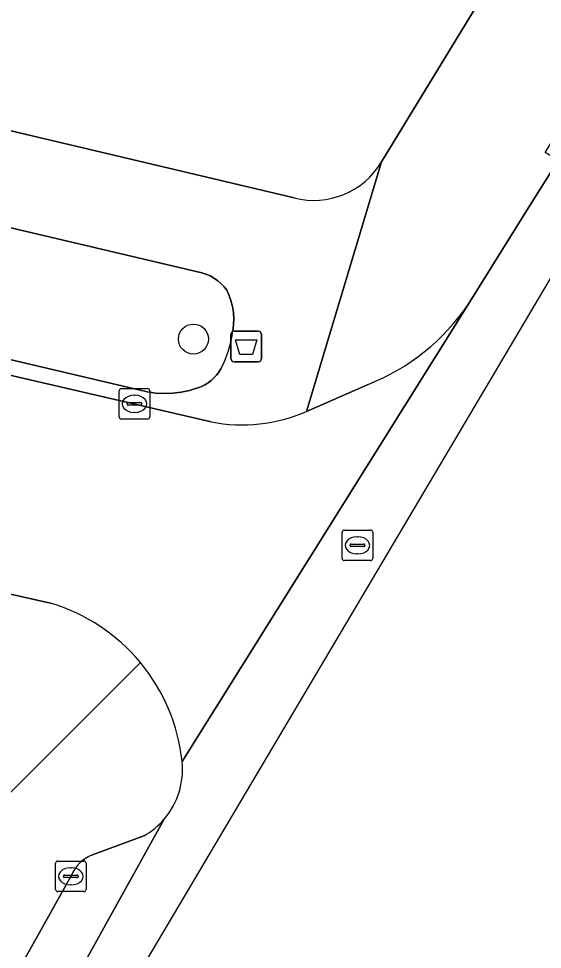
# Model space of a CAD drawing. Extents: x 162184 to 163154, y 385507 to 386516.
# Drawn here: x 162785.59 to 162802.67, y 385954.92 to 385985.31 of the extents above; entities that cross this region are included whole.
import ezdxf

# ---------------------------------------------------------------- set-up
doc = ezdxf.new("R2010")
doc.units = 0
for name, color, linetype in [('IMGEO_Afvalbak', 7, 'Continuous'), ('IMGEO_Boom', 7, 'Continuous'), ('IMGEO_Erf', 7, 'Continuous'), ('IMGEO_Groenvoorziening', 7, 'Continuous'), ('IMGEO_Kolk', 7, 'Continuous'), ('IMGEO_Parkeervlak_open', 7, 'Continuous'), ('IMGEO_Rijbaan_lokaal_gesloten', 7, 'Continuous'), ('IMGEO_Rijbaan_lokaal_open', 7, 'Continuous'), ('IMGEO_Rioolput', 7, 'Continuous'), ('IMGEO_Voetpad_open', 7, 'Continuous')]:
    doc.layers.add(name, color=color, linetype=linetype)

msp = doc.modelspace()

# ---------------------------------------------------------------- linework, layer by layer
at = {"layer": 'IMGEO_Afvalbak'}
for p, q in [((162792.514, 385974.204), (162792.514, 385975.004)), ((162792.514, 385975.004), (162792.514, 385974.204)), ((162792.614, 385975.104), (162793.404, 385975.104)), ((162793.404, 385975.104), (162792.614, 385975.104)), ((162793.504, 385975.004), (162793.504, 385974.204)), ((162793.504, 385974.204), (162793.504, 385975.004)), ((162793.404, 385974.104), (162792.614, 385974.104)), ((162792.614, 385974.104), (162793.404, 385974.104))]:
    msp.add_line(p, q, dxfattribs=at)
msp.add_lwpolyline([(162792.657, 385974.818), (162793.361, 385974.818), (162793.212, 385974.348), (162792.806, 385974.348), (162792.657, 385974.818)], dxfattribs=at)
for centre, start, end in [((162792.614, 385975.004), 90, 180), ((162792.614, 385975.004), 90, 180), ((162793.404, 385975.004), 0, 90), ((162793.404, 385975.004), 360, 90), ((162792.614, 385974.204), 180, 270), ((162792.614, 385974.204), 180, 270), ((162793.404, 385974.204), 270, 0), ((162793.404, 385974.204), 270, 0)]:
    msp.add_arc(centre, 0.1, start, end, dxfattribs=at)
at = {"layer": 'IMGEO_Boom'}
msp.add_circle((162791.288, 385974.848), 0.489, dxfattribs=at)
at = {"layer": 'IMGEO_Erf'}
for points in [[(162779.843, 386017.945), (162774.431, 386000), (162770.7, 385987.627), (162770.667, 385986.603), (162770.725, 385986.381), (162770.803, 385986.164), (162770.9, 385985.956), (162771.015, 385985.757), (162771.147, 385985.569), (162771.296, 385985.393), (162771.459, 385985.232), (162771.637, 385985.086), (162771.827, 385984.956), (162772.027, 385984.844), (162772.235, 385984.751), (162794.574, 385979.46)], [(162797.422, 385980.631), (162809.22, 386000)]]:
    msp.add_lwpolyline(points, dxfattribs=at)
msp.add_arc((162795.221, 385981.935), 2.558, 255.3461, 329.3554, dxfattribs=at)
at = {"layer": 'IMGEO_Groenvoorziening'}
for points in [[(162792.577, 385975.113), (162792.6, 385975.312), (162792.604, 385975.513), (162792.591, 385975.713), (162792.56, 385975.911), (162792.512, 385976.106), (162792.446, 385976.295), (162792.381, 385976.443), (162792.293, 385976.552), (162792.195, 385976.652), (162792.088, 385976.744), (162791.974, 385976.825), (162791.853, 385976.896), (162791.726, 385976.956), (162791.595, 385977.004), (162791.563, 385977.014), (162777.856, 385980.239)], [(162770.179, 385977.738), (162789.51, 385973.188), (162789.781, 385973.124), (162790.057, 385973.084), (162790.336, 385973.069), (162790.615, 385973.079), (162790.891, 385973.113), (162791.164, 385973.173), (162791.322, 385973.219), (162791.44, 385973.254), (162791.554, 385973.3), (162791.664, 385973.356), (162791.768, 385973.422), (162791.867, 385973.496), (162791.958, 385973.579), (162792.041, 385973.67), (162792.116, 385973.768), (162792.18, 385973.87)]]:
    msp.add_lwpolyline(points, dxfattribs=at)
msp.add_arc((162788.864, 385975.614), 3.747, 332.2591, 352.3151, dxfattribs=at)
at = {"layer": 'IMGEO_Kolk'}
for p, q in [((162788.866, 385972.307), (162788.866, 385973.159)), ((162788.941, 385973.233), (162789.793, 385973.233)), ((162789.354, 385973.013), (162789.379, 385973.013)), ((162789.867, 385973.159), (162789.867, 385972.307)), ((162789.125, 385972.727), (162789.125, 385972.739)), ((162789.168, 385972.776), (162789.566, 385972.776)), ((162789.609, 385972.739), (162789.609, 385972.727)), ((162789.563, 385972.69), (162789.165, 385972.69)), ((162789.377, 385972.453), (162789.352, 385972.453)), ((162789.793, 385972.233), (162788.941, 385972.233)), ((162786.789, 385956.878), (162786.789, 385957.73)), ((162786.864, 385957.804), (162787.716, 385957.804)), ((162787.277, 385957.584), (162787.302, 385957.584)), ((162787.79, 385957.73), (162787.79, 385956.878)), ((162787.048, 385957.298), (162787.048, 385957.31)), ((162787.486, 385957.261), (162787.088, 385957.261)), ((162787.091, 385957.347), (162787.489, 385957.347)), ((162787.532, 385957.31), (162787.532, 385957.298)), ((162787.3, 385957.024), (162787.275, 385957.024)), ((162787.716, 385956.804), (162786.864, 385956.804))]:
    msp.add_line(p, q, dxfattribs=at)
for points in [[(162788.866, 385972.307), (162788.866, 385973.159)], [(162788.941, 385973.233), (162789.793, 385973.233)], [(162789.867, 385973.159), (162789.867, 385972.307)], [(162789.793, 385972.233), (162788.941, 385972.233)], [(162786.789, 385956.878), (162786.789, 385957.73)], [(162786.864, 385957.804), (162787.716, 385957.804)], [(162787.79, 385957.73), (162787.79, 385956.878)], [(162787.716, 385956.804), (162786.864, 385956.804)]]:
    msp.add_lwpolyline(points, dxfattribs=at)
for centre, radius, start, end in [((162788.943, 385973.157), 0.0765, 91.552, 178.448), ((162788.943, 385973.157), 0.0765, 91.552, 178.448), ((162789.791, 385973.157), 0.0765, 1.552, 88.448), ((162789.791, 385973.157), 0.0765, 1.552, 88.448), ((162789.165, 385972.736), 0.0403, 85.8775, 175.7526), ((162789.162, 385972.726), 0.0366, 178.938, 274.7102), ((162789.566, 385972.733), 0.043, 264.8664, 352.4533), ((162789.57, 385972.738), 0.0386, 1.7309, 96.639), ((162788.943, 385972.309), 0.0765, 181.552, 268.448), ((162788.943, 385972.309), 0.0765, 181.552, 268.448), ((162789.791, 385972.309), 0.0765, 271.552, 358.448), ((162789.791, 385972.309), 0.0765, 271.552, 358.448), ((162786.866, 385957.728), 0.0765, 91.552, 178.448), ((162786.866, 385957.728), 0.0765, 91.552, 178.448), ((162787.714, 385957.728), 0.0765, 1.552, 88.448), ((162787.714, 385957.728), 0.0765, 1.552, 88.448), ((162787.088, 385957.307), 0.0403, 85.8775, 175.7526), ((162787.085, 385957.297), 0.0366, 178.938, 274.7102), ((162787.489, 385957.304), 0.043, 264.8664, 352.4533), ((162787.493, 385957.309), 0.0386, 1.7309, 96.639), ((162786.866, 385956.88), 0.0765, 181.552, 268.448), ((162786.866, 385956.88), 0.0765, 181.552, 268.448), ((162787.714, 385956.88), 0.0765, 271.552, 358.448), ((162787.714, 385956.88), 0.0765, 271.552, 358.448)]:
    msp.add_arc(centre, radius, start, end, dxfattribs=at)
for centre, major_axis, ratio, start_param, end_param in [((162789.353, 385972.733), (-0.387, 0.002), 0.722429, 4.712389, 7.853982), ((162789.378, 385972.733), (-0.39, 0.002), 0.717154, 1.570796, 4.712389), ((162787.276, 385957.304), (-0.387, 0.002), 0.722429, 4.712389, 7.853982), ((162787.301, 385957.304), (-0.39, 0.002), 0.717154, 1.570796, 4.712389)]:
    msp.add_ellipse(centre, major_axis=major_axis, ratio=ratio, start_param=start_param, end_param=end_param, dxfattribs=at)
at = {"layer": 'IMGEO_Parkeervlak_open'}
for points in [[(162759.651, 385903.858), (162790.338, 385959.176)], [(162789.667, 385958.623), (162787.996, 385958.003)], [(162787.291, 385957.303), (162778.733, 385942.004), (162776.332, 385937.699), (162767.833, 385922.549), (162767.454, 385921.856), (162765.324, 385918.074), (162759.499, 385907.651)]]:
    msp.add_lwpolyline(points, dxfattribs=at)
for centre, radius, start, end in [((162788.447, 385960.787), 2.484, 299.4122, 319.5747), ((162788.406, 385956.885), 1.191, 110.1447, 159.4475)]:
    msp.add_arc(centre, radius, start, end, dxfattribs=at)
at = {"layer": 'IMGEO_Rijbaan_lokaal_gesloten'}
for points in [[(162791.04, 385947.784), (162787.585, 385950.875), (162799.324, 385970.723), (162850.366, 386057.018), (162849.489, 386057.571), (162833.198, 386030.106), (162813.897, 385998.547), (162805.153, 385983.867), (162803.185, 385980.679), (162802.155, 385979.031), (162800.248, 385975.981), (162790.92, 385961.049)], [(162790.338, 385959.176), (162759.651, 385903.858), (162759.564, 385903.659), (162764.82, 385900.836), (162774.27, 385917.746), (162791.04, 385947.784)]]:
    msp.add_lwpolyline(points, dxfattribs=at)
msp.add_arc((162788.44, 385960.793), 2.493, 319.5714, 5.9053, dxfattribs=at)
at = {"layer": 'IMGEO_Rijbaan_lokaal_open'}
for points in [[(162765.095, 385978.24), (162759.758, 385979.448), (162757.068, 385980.076), (162720.741, 385988.554), (162719.147, 385981.746), (162727.339, 385979.826), (162730.448, 385979.097), (162742.931, 385976.169), (162746.702, 385975.285), (162751.636, 385974.128), (162755.187, 385973.295), (162786.628, 385966.226)], [(162791.867, 385972.147), (162784.207, 385973.914), (162765.095, 385978.24)], [(162790.92, 385961.049), (162800.248, 385975.981)], [(162796.984, 385973.368), (162794.977, 385972.485)]]:
    msp.add_lwpolyline(points, dxfattribs=at)
for centre, radius, start, end in [((162794.415, 385979.922), 7.04, 291.4033, 325.9549), ((162792.894, 385977.178), 5.134, 258.4662, 293.9391), ((162784.89, 385960.42), 6.06, 39.6331, 73.3305), ((162784.887, 385960.414), 6.067, 6.0083, 39.6606)]:
    msp.add_arc(centre, radius, start, end, dxfattribs=at)
at = {"layer": 'IMGEO_Rioolput'}
for p, q in [((162796.137, 385967.686), (162796.137, 385968.538)), ((162796.212, 385968.612), (162797.064, 385968.612)), ((162797.138, 385968.538), (162797.138, 385967.686)), ((162796.439, 385968.155), (162796.837, 385968.155)), ((162796.625, 385968.392), (162796.65, 385968.392)), ((162796.396, 385968.106), (162796.396, 385968.118)), ((162796.834, 385968.069), (162796.436, 385968.069)), ((162796.88, 385968.118), (162796.88, 385968.106)), ((162797.064, 385967.612), (162796.212, 385967.612)), ((162796.648, 385967.832), (162796.623, 385967.832))]:
    msp.add_line(p, q, dxfattribs=at)
for points in [[(162796.137, 385967.686), (162796.137, 385968.538)], [(162796.212, 385968.612), (162797.064, 385968.612)], [(162797.138, 385968.538), (162797.138, 385967.686)], [(162797.064, 385967.612), (162796.212, 385967.612)]]:
    msp.add_lwpolyline(points, dxfattribs=at)
for centre, radius, start, end in [((162796.214, 385968.536), 0.0765, 91.552, 178.448), ((162796.214, 385968.536), 0.0765, 91.552, 178.448), ((162797.062, 385968.536), 0.0765, 1.552, 88.448), ((162797.062, 385968.536), 0.0765, 1.552, 88.448), ((162796.436, 385968.115), 0.0403, 85.8775, 175.7526), ((162796.841, 385968.117), 0.0386, 1.7309, 96.639), ((162796.433, 385968.105), 0.0366, 178.938, 274.7102), ((162796.837, 385968.112), 0.043, 264.8664, 352.4533), ((162796.214, 385967.688), 0.0765, 181.552, 268.448), ((162796.214, 385967.688), 0.0765, 181.552, 268.448), ((162797.062, 385967.688), 0.0765, 271.552, 358.448), ((162797.062, 385967.688), 0.0765, 271.552, 358.448)]:
    msp.add_arc(centre, radius, start, end, dxfattribs=at)
for centre, major_axis, ratio, start_param, end_param in [((162796.624, 385968.112), (-0.387, 0.002), 0.722429, 4.712389, 7.853982), ((162796.649, 385968.112), (-0.39, 0.002), 0.717154, 1.570796, 4.712389)]:
    msp.add_ellipse(centre, major_axis=major_axis, ratio=ratio, start_param=start_param, end_param=end_param, dxfattribs=at)
at = {"layer": 'IMGEO_Voetpad_open'}
for points in [[(162834.736, 386041.945), (162818.135, 386014.709), (162818.081, 386014.598), (162814.539, 386008.711), (162814.444, 386008.577), (162809.22, 386000), (162797.422, 385980.631), (162794.977, 385972.485), (162796.984, 385973.368)], [(162800.248, 385975.981), (162802.155, 385979.031), (162803.185, 385980.679), (162802.76, 385980.941), (162804.728, 385984.129), (162805.153, 385983.867), (162805.181, 385984.272), (162805.146, 385984.628), (162804.81, 385986.621)], [(162772.235, 385984.751), (162767.082, 385985.941), (162765.2, 385978.691), (162765.095, 385978.24), (162784.207, 385973.914), (162791.867, 385972.147)], [(162794.574, 385979.46), (162772.235, 385984.751)], [(162786.628, 385966.226), (162755.187, 385973.295), (162755.073, 385972.809), (162751.522, 385973.641), (162751.636, 385974.128), (162746.702, 385975.285), (162746.587, 385974.799), (162742.816, 385975.684), (162742.931, 385976.169), (162730.448, 385979.097), (162730.334, 385978.615), (162727.225, 385979.344), (162727.339, 385979.826), (162719.147, 385981.746), (162714.417, 385982.854), (162709.674, 385983.966)], [(162794.977, 385972.485), (162797.422, 385980.631)], [(162777.856, 385980.239), (162791.563, 385977.014)], [(162792.18, 385973.87), (162792.116, 385973.768), (162792.041, 385973.67), (162791.958, 385973.579), (162791.867, 385973.496), (162791.768, 385973.422), (162791.664, 385973.356), (162791.554, 385973.3), (162791.44, 385973.254), (162791.322, 385973.219), (162791.164, 385973.173), (162790.891, 385973.113), (162790.615, 385973.079), (162790.336, 385973.069), (162790.057, 385973.084), (162789.781, 385973.124), (162789.51, 385973.188), (162770.179, 385977.738)], [(162791.563, 385977.014), (162791.595, 385977.004), (162791.726, 385976.956), (162791.853, 385976.896), (162791.974, 385976.825), (162792.088, 385976.744), (162792.195, 385976.652), (162792.293, 385976.552), (162792.381, 385976.443), (162792.446, 385976.295), (162792.512, 385976.106), (162792.56, 385975.911), (162792.591, 385975.713), (162792.604, 385975.513), (162792.6, 385975.312), (162792.577, 385975.113)], [(162789.557, 385964.286), (162784.294, 385959.028), (162756.813, 385909.97), (162753.719, 385904.451), (162753.237, 385899.545)], [(162784.82, 385960.452), (162784.294, 385959.028), (162789.557, 385964.286)], [(162787.996, 385958.003), (162789.667, 385958.623)], [(162776.332, 385937.699), (162775.896, 385937.942), (162778.297, 385942.247), (162778.733, 385942.004), (162787.291, 385957.303)]]:
    msp.add_lwpolyline(points, dxfattribs=at)
for centre, radius, start, end in [((162795.221, 385981.935), 2.558, 255.3461, 329.3554), ((162794.415, 385979.922), 7.04, 291.4033, 325.9549), ((162788.864, 385975.614), 3.747, 332.2591, 352.3151), ((162792.894, 385977.178), 5.134, 258.4662, 293.9391), ((162784.89, 385960.42), 6.06, 39.6331, 73.3305), ((162784.887, 385960.414), 6.067, 6.0083, 39.6606), ((162788.44, 385960.793), 2.493, 319.5714, 5.9053), ((162788.447, 385960.787), 2.484, 299.4122, 319.5747), ((162788.406, 385956.885), 1.191, 110.1447, 159.4475)]:
    msp.add_arc(centre, radius, start, end, dxfattribs=at)

doc.saveas('drawing.dxf')
